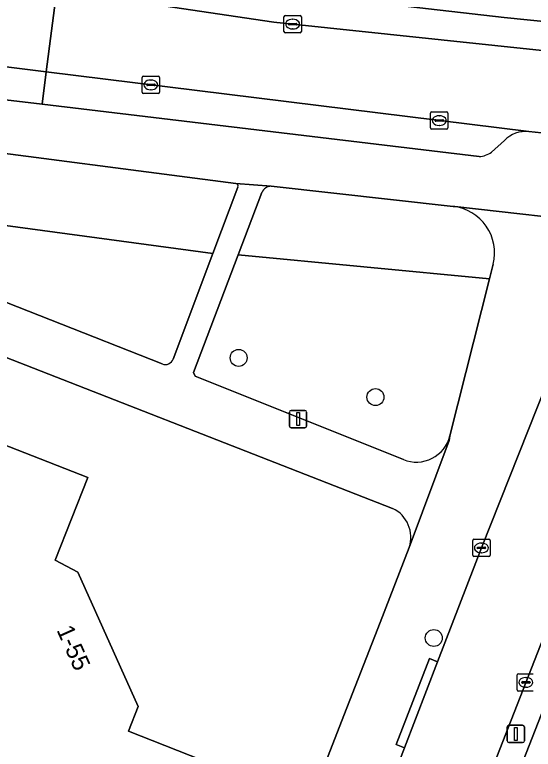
# Model space of a CAD drawing. Extents: x 160023 to 161302, y 384750 to 385707.
# Drawn here: x 161004.39 to 161034.29, y 385204.49 to 385246.85 of the extents above; entities that cross this region are included whole.
import ezdxf

# ---------------------------------------------------------------- set-up
doc = ezdxf.new("R2010")
doc.units = 0
for name, color, linetype in [('IMGEO_Boom', 7, 'Continuous'), ('IMGEO_Erf', 7, 'Continuous'), ('IMGEO_Groenvoorziening', 7, 'Continuous'), ('IMGEO_Kolk', 7, 'Continuous'), ('IMGEO_Lichtmast', 7, 'Continuous'), ('IMGEO_Pand', 7, 'Continuous'), ('IMGEO_Pand_nummerreeks', 7, 'Continuous'), ('IMGEO_Parkeervlak_open', 7, 'Continuous'), ('IMGEO_Rijbaan_lokaal_open', 7, 'Continuous'), ('IMGEO_Voetpad_open', 7, 'Continuous')]:
    doc.layers.add(name, color=color, linetype=linetype)

msp = doc.modelspace()

# ---------------------------------------------------------------- linework, layer by layer
at = {"layer": 'IMGEO_Boom'}
for centre in [(161017.301, 385227.061), (161025.189, 385224.804), (161028.554, 385210.911)]:
    msp.add_circle(centre, 0.489, dxfattribs=at)
at = {"layer": 'IMGEO_Erf'}
for points in [[(161026.18, 385218.38), (161000, 385228.597), (160954.561, 385246.331)], [(161000, 385223.526), (161008.61, 385220.171), (161006.729, 385215.4), (161008.033, 385214.702), (161011.504, 385206.956), (161010.958, 385205.536), (161015.872, 385203.605), (161012.442, 385194.832), (161012.192, 385194.914), (161010.981, 385191.749), (161011.218, 385191.675), (161004.568, 385174.692), (161004.331, 385174.761)], [(161023.234, 385206.095), (161025.453, 385211.795), (161027.141, 385216.132)], [(160910.772, 385132.398), (160965.928, 385110.817), (160971.049, 385108.813), (160983.488, 385103.946), (160987.796, 385115.023), (161000, 385146.397), (161000.607, 385147.956), (161002.935, 385153.943), (161003.072, 385154.295), (161023.234, 385206.095)]]:
    msp.add_lwpolyline(points, dxfattribs=at)
msp.add_arc((161025.384, 385216.71), 1.85, 341.7814, 64.5111, dxfattribs=at)
at = {"layer": 'IMGEO_Groenvoorziening'}
for points in [[(161017.135, 385237.119), (161000, 385239.346), (160996.242, 385239.746), (160996.011, 385239.51), (160994.704, 385235.924), (161000, 385235.21), (161015.813, 385233.077), (161017.259, 385236.915)], [(161029.673, 385235.792), (161019.177, 385236.961)], [(161018.646, 385236.596), (161017.279, 385233.008), (161031.763, 385231.618), (161031.977, 385232.469)], [(161013.522, 385226.997), (161015.813, 385233.077), (161000, 385235.21), (160994.704, 385235.924), (160994.183, 385234.495), (160994.382, 385233.977), (161000, 385231.784), (161012.887, 385226.715)], [(161029.488, 385222.57), (161031.763, 385231.618), (161017.279, 385233.008), (161014.692, 385226.219), (161014.786, 385226.003), (161026.799, 385221.195)], [(161035.792, 385209.124), (161025.065, 385181.727), (161024.503, 385180.297), (161022.697, 385175.662), (161032.204, 385172.061), (161037.176, 385184.764), (161039.719, 385183.742), (161039.373, 385182.881), (161044.629, 385180.762), (161050.818, 385178.251), (161047.612, 385207.722)]]:
    msp.add_lwpolyline(points, dxfattribs=at)
for centre, radius, start, end in [((161017.116, 385236.968), 0.153, 339.8871, 82.699), ((161019.194, 385236.367), 0.594, 91.6465, 157.3614), ((161029.374, 385233.125), 2.684, 345.86, 83.611), ((161013.071, 385227.156), 0.478, 247.3042, 340.5873), ((161027.544, 385223.055), 2.004, 248.1743, 345.9909)]:
    msp.add_arc(centre, radius, start, end, dxfattribs=at)
at = {"layer": 'IMGEO_Kolk'}
for p, q in [((161019.916, 385245.881), (161019.916, 385246.733)), ((161019.991, 385246.807), (161020.843, 385246.807)), ((161020.404, 385246.587), (161020.429, 385246.587)), ((161020.917, 385246.733), (161020.917, 385245.881)), ((161020.175, 385246.301), (161020.175, 385246.313)), ((161020.613, 385246.264), (161020.215, 385246.264)), ((161020.218, 385246.35), (161020.616, 385246.35)), ((161020.659, 385246.313), (161020.659, 385246.301)), ((161020.843, 385245.807), (161019.991, 385245.807)), ((161020.427, 385246.027), (161020.402, 385246.027)), ((161011.74, 385242.378), (161011.74, 385243.23)), ((161011.815, 385243.304), (161012.667, 385243.304)), ((161012.741, 385243.23), (161012.741, 385242.378)), ((161011.999, 385242.798), (161011.999, 385242.81)), ((161012.437, 385242.761), (161012.039, 385242.761)), ((161012.042, 385242.847), (161012.44, 385242.847)), ((161012.228, 385243.084), (161012.253, 385243.084)), ((161012.483, 385242.81), (161012.483, 385242.798)), ((161012.667, 385242.304), (161011.815, 385242.304)), ((161012.251, 385242.524), (161012.226, 385242.524)), ((161028.37, 385240.32), (161028.37, 385241.172)), ((161028.445, 385241.246), (161029.297, 385241.246)), ((161028.858, 385241.026), (161028.883, 385241.026)), ((161029.371, 385241.172), (161029.371, 385240.32)), ((161028.629, 385240.74), (161028.629, 385240.752)), ((161029.067, 385240.703), (161028.669, 385240.703)), ((161028.672, 385240.789), (161029.07, 385240.789)), ((161029.113, 385240.752), (161029.113, 385240.74)), ((161029.297, 385240.246), (161028.445, 385240.246)), ((161028.881, 385240.466), (161028.856, 385240.466)), ((161030.798, 385215.679), (161030.798, 385216.531)), ((161030.873, 385216.605), (161031.725, 385216.605)), ((161031.799, 385216.531), (161031.799, 385215.679)), ((161031.057, 385216.099), (161031.057, 385216.111)), ((161031.495, 385216.062), (161031.097, 385216.062)), ((161031.1, 385216.148), (161031.498, 385216.148)), ((161031.286, 385216.385), (161031.311, 385216.385)), ((161031.541, 385216.111), (161031.541, 385216.099)), ((161031.725, 385215.605), (161030.873, 385215.605)), ((161031.309, 385215.825), (161031.284, 385215.825)), ((161033.441, 385208.852), (161034.293, 385208.852)), ((161033.366, 385207.926), (161033.366, 385208.778)), ((161033.668, 385208.395), (161034.066, 385208.395)), ((161033.854, 385208.632), (161033.879, 385208.632)), ((161033.625, 385208.346), (161033.625, 385208.358)), ((161034.063, 385208.309), (161033.665, 385208.309)), ((161033.877, 385208.072), (161033.852, 385208.072)), ((161034.109, 385208.358), (161034.109, 385208.346)), ((161034.293, 385207.852), (161033.441, 385207.852))]:
    msp.add_line(p, q, dxfattribs=at)
for points in [[(161019.916, 385245.881), (161019.916, 385246.733)], [(161019.991, 385246.807), (161020.843, 385246.807)], [(161020.917, 385246.733), (161020.917, 385245.881)], [(161020.843, 385245.807), (161019.991, 385245.807)], [(161011.74, 385242.378), (161011.74, 385243.23)], [(161011.815, 385243.304), (161012.667, 385243.304)], [(161012.741, 385243.23), (161012.741, 385242.378)], [(161012.667, 385242.304), (161011.815, 385242.304)], [(161028.37, 385240.32), (161028.37, 385241.172)], [(161028.445, 385241.246), (161029.297, 385241.246)], [(161029.371, 385241.172), (161029.371, 385240.32)], [(161029.297, 385240.246), (161028.445, 385240.246)], [(161030.798, 385215.679), (161030.798, 385216.531)], [(161030.873, 385216.605), (161031.725, 385216.605)], [(161031.799, 385216.531), (161031.799, 385215.679)], [(161031.725, 385215.605), (161030.873, 385215.605)], [(161033.441, 385208.852), (161034.293, 385208.852)], [(161033.366, 385207.926), (161033.366, 385208.778)], [(161034.293, 385207.852), (161033.441, 385207.852)]]:
    msp.add_lwpolyline(points, dxfattribs=at)
for centre, radius, start, end in [((161019.993, 385246.731), 0.0765, 91.552, 178.448), ((161019.993, 385246.731), 0.0765, 91.552, 178.448), ((161020.841, 385246.731), 0.0765, 1.552, 88.448), ((161020.841, 385246.731), 0.0765, 1.552, 88.448), ((161020.215, 385246.31), 0.0403, 85.8775, 175.7526), ((161020.212, 385246.3), 0.0366, 178.938, 274.7102), ((161020.616, 385246.307), 0.043, 264.8664, 352.4533), ((161020.62, 385246.312), 0.0386, 1.7309, 96.639), ((161019.993, 385245.883), 0.0765, 181.552, 268.448), ((161019.993, 385245.883), 0.0765, 181.552, 268.448), ((161020.841, 385245.883), 0.0765, 271.552, 358.448), ((161020.841, 385245.883), 0.0765, 271.552, 358.448), ((161011.817, 385243.228), 0.0765, 91.552, 178.448), ((161011.817, 385243.228), 0.0765, 91.552, 178.448), ((161012.665, 385243.228), 0.0765, 1.552, 88.448), ((161012.665, 385243.228), 0.0765, 1.552, 88.448), ((161012.039, 385242.807), 0.0403, 85.8775, 175.7526), ((161012.036, 385242.797), 0.0366, 178.938, 274.7102), ((161012.44, 385242.804), 0.043, 264.8664, 352.4533), ((161012.444, 385242.809), 0.0386, 1.7309, 96.639), ((161011.817, 385242.38), 0.0765, 181.552, 268.448), ((161011.817, 385242.38), 0.0765, 181.552, 268.448), ((161012.665, 385242.38), 0.0765, 271.552, 358.448), ((161012.665, 385242.38), 0.0765, 271.552, 358.448), ((161028.447, 385241.17), 0.0765, 91.552, 178.448), ((161028.447, 385241.17), 0.0765, 91.552, 178.448), ((161029.295, 385241.17), 0.0765, 1.552, 88.448), ((161029.295, 385241.17), 0.0765, 1.552, 88.448), ((161028.669, 385240.749), 0.0403, 85.8775, 175.7526), ((161028.666, 385240.739), 0.0366, 178.938, 274.7102), ((161029.07, 385240.746), 0.043, 264.8664, 352.4533), ((161029.074, 385240.751), 0.0386, 1.7309, 96.639), ((161028.447, 385240.322), 0.0765, 181.552, 268.448), ((161028.447, 385240.322), 0.0765, 181.552, 268.448), ((161029.295, 385240.322), 0.0765, 271.552, 358.448), ((161029.295, 385240.322), 0.0765, 271.552, 358.448), ((161030.875, 385216.529), 0.0765, 91.552, 178.448), ((161030.875, 385216.529), 0.0765, 91.552, 178.448), ((161031.723, 385216.529), 0.0765, 1.552, 88.448), ((161031.723, 385216.529), 0.0765, 1.552, 88.448), ((161031.097, 385216.108), 0.0403, 85.8775, 175.7526), ((161031.094, 385216.098), 0.0366, 178.938, 274.7102), ((161031.498, 385216.105), 0.043, 264.8664, 352.4533), ((161031.502, 385216.11), 0.0386, 1.7309, 96.639), ((161030.875, 385215.681), 0.0765, 181.552, 268.448), ((161030.875, 385215.681), 0.0765, 181.552, 268.448), ((161031.723, 385215.681), 0.0765, 271.552, 358.448), ((161031.723, 385215.681), 0.0765, 271.552, 358.448), ((161033.443, 385208.776), 0.0765, 91.552, 178.448), ((161033.443, 385208.776), 0.0765, 91.552, 178.448), ((161033.665, 385208.355), 0.0403, 85.8775, 175.7526), ((161034.07, 385208.357), 0.0386, 1.7309, 96.639), ((161033.662, 385208.345), 0.0366, 178.938, 274.7102), ((161034.066, 385208.352), 0.043, 264.8664, 352.4533), ((161033.443, 385207.928), 0.0765, 181.552, 268.448), ((161033.443, 385207.928), 0.0765, 181.552, 268.448)]:
    msp.add_arc(centre, radius, start, end, dxfattribs=at)
for centre, major_axis, ratio, start_param, end_param in [((161020.403, 385246.307), (-0.387, 0.002), 0.722429, 4.712389, 7.853982), ((161020.428, 385246.307), (-0.39, 0.002), 0.717154, 1.570796, 4.712389), ((161012.227, 385242.804), (-0.387, 0.002), 0.722429, 4.712389, 7.853982), ((161012.252, 385242.804), (-0.39, 0.002), 0.717154, 1.570796, 4.712389), ((161028.857, 385240.746), (-0.387, 0.002), 0.722429, 4.712389, 7.853982), ((161028.882, 385240.746), (-0.39, 0.002), 0.717154, 1.570796, 4.712389), ((161031.285, 385216.105), (-0.387, 0.002), 0.722429, 4.712389, 7.853982), ((161031.31, 385216.105), (-0.39, 0.002), 0.717154, 1.570796, 4.712389), ((161033.853, 385208.352), (-0.387, 0.002), 0.722429, 4.712389, 7.853982), ((161033.878, 385208.352), (-0.39, 0.002), 0.717154, 1.570796, 4.712389)]:
    msp.add_ellipse(centre, major_axis=major_axis, ratio=ratio, start_param=start_param, end_param=end_param, dxfattribs=at)
at = {"layer": 'IMGEO_Lichtmast'}
for p, q in [((161020.231, 385223.13), (161020.231, 385223.93)), ((161020.231, 385223.93), (161020.231, 385223.13)), ((161020.331, 385224.03), (161021.121, 385224.03)), ((161021.121, 385224.03), (161020.331, 385224.03)), ((161021.221, 385223.93), (161021.221, 385223.13)), ((161021.221, 385223.13), (161021.221, 385223.93)), ((161021.121, 385223.03), (161020.331, 385223.03)), ((161020.331, 385223.03), (161021.121, 385223.03)), ((161032.886, 385205.884), (161033.676, 385205.884)), ((161033.676, 385205.884), (161032.886, 385205.884)), ((161032.786, 385204.984), (161032.786, 385205.784)), ((161032.786, 385205.784), (161032.786, 385204.984)), ((161033.776, 385205.784), (161033.776, 385204.984)), ((161033.776, 385204.984), (161033.776, 385205.784)), ((161033.676, 385204.884), (161032.886, 385204.884)), ((161032.886, 385204.884), (161033.676, 385204.884))]:
    msp.add_line(p, q, dxfattribs=at)
for points in [[(161020.651, 385223.905), (161020.801, 385223.905), (161020.801, 385223.155), (161020.651, 385223.155), (161020.651, 385223.905)], [(161033.206, 385205.759), (161033.356, 385205.759), (161033.356, 385205.009), (161033.206, 385205.009), (161033.206, 385205.759)]]:
    msp.add_lwpolyline(points, dxfattribs=at)
for centre, start, end in [((161020.331, 385223.93), 90, 180), ((161020.331, 385223.93), 90, 180), ((161021.121, 385223.93), 0, 90), ((161021.121, 385223.93), 360, 90), ((161020.331, 385223.13), 180, 270), ((161020.331, 385223.13), 180, 270), ((161021.121, 385223.13), 270, 0), ((161021.121, 385223.13), 270, 0), ((161032.886, 385205.784), 90, 180), ((161032.886, 385205.784), 90, 180), ((161033.676, 385205.784), 0, 90), ((161033.676, 385205.784), 360, 90), ((161032.886, 385204.984), 180, 270), ((161032.886, 385204.984), 180, 270), ((161033.676, 385204.984), 270, 0), ((161033.676, 385204.984), 270, 0)]:
    msp.add_arc(centre, 0.1, start, end, dxfattribs=at)
at = {"layer": 'IMGEO_Pand'}
msp.add_lwpolyline([(161004.331, 385174.761), (161004.568, 385174.692), (161011.218, 385191.675), (161010.981, 385191.749), (161012.192, 385194.914), (161012.442, 385194.832), (161015.872, 385203.605), (161010.958, 385205.536), (161011.504, 385206.956), (161008.033, 385214.702), (161006.729, 385215.4), (161008.61, 385220.171), (161000, 385223.526)], dxfattribs=at)
at = {"layer": 'IMGEO_Parkeervlak_open'}
for points in [[(161049.684, 385244.952), (161032.619, 385246.698), (161010.294, 385249.267), (161009.581, 385249.339)], [(161007.115, 385248.252), (161019.333, 385246.424), (161057.931, 385242.352), (161093.216, 385240.068), (161096.686, 385239.836), (161099.593, 385239.641)], [(161034.034, 385240.114), (161006.209, 385243.55), (161005.973, 385241.685), (161031.166, 385238.668)], [(161031.883, 385238.931), (161032.628, 385239.601)]]:
    msp.add_lwpolyline(points, dxfattribs=at)
for centre, radius, start, end in [((161033.879, 385238.356), 1.764, 84.9496, 135.1409), ((161031.086, 385239.995), 1.33, 273.456, 306.8307)]:
    msp.add_arc(centre, radius, start, end, dxfattribs=at)
at = {"layer": 'IMGEO_Rijbaan_lokaal_open'}
msp.add_lwpolyline([(161002.791, 385243.972), (161006.209, 385243.55), (161006.811, 385248.297), (161003.426, 385248.731), (161003.38, 385248.388)], close=True, dxfattribs=at)
for points in [[(161057.931, 385242.352), (161019.333, 385246.424), (161007.115, 385248.252), (161006.811, 385248.297), (161006.209, 385243.55), (161034.034, 385240.114), (161035.136, 385239.994), (161056.412, 385237.918), (161057.486, 385237.797)], [(161038.28, 385233.682), (161031.3, 385216.104), (161028.77, 385209.545), (161026.856, 385204.583), (161006.613, 385152.101), (161004.366, 385146.462), (161002.145, 385140.658), (161000, 385135.154), (160990.177, 385109.949), (160988.24, 385105.037), (160987.494, 385103.214), (160987.239, 385102.551), (160987.122, 385102.248), (160991.758, 385100.463), (161000, 385121.849), (161010.633, 385149.207), (161012.274, 385153.429), (161012.34, 385153.761), (161018.491, 385169.043), (161018.527, 385169.117), (161018.646, 385169.399), (161043.23, 385232.277)]]:
    msp.add_lwpolyline(points, dxfattribs=at)
at = {"layer": 'IMGEO_Voetpad_open'}
for points in [[(161009.581, 385249.339), (161010.294, 385249.267), (161032.619, 385246.698), (161049.684, 385244.952), (161092.63, 385241.461), (161096.659, 385241.198)], [(160954.561, 385246.331), (160978.071, 385242.37), (160994.587, 385239.967), (160996.242, 385239.746), (161000, 385239.346), (161017.135, 385237.119), (161019.177, 385236.961), (161029.673, 385235.792), (161029.762, 385235.793), (161038.627, 385234.794)], [(160978.071, 385242.37), (160954.561, 385246.331), (161000, 385228.597), (161026.18, 385218.38)], [(161031.166, 385238.668), (161005.973, 385241.685), (161002.54, 385242.096)], [(161012.887, 385226.715), (161000, 385231.784), (160994.382, 385233.977), (160994.183, 385234.495), (160994.704, 385235.924), (160996.011, 385239.51), (160996.242, 385239.746), (160994.587, 385239.967), (160994.624, 385239.726), (160992.862, 385235.018)], [(161035.136, 385239.994), (161034.034, 385240.114)], [(161032.628, 385239.601), (161031.883, 385238.931)], [(161017.259, 385236.915), (161015.813, 385233.077), (161013.522, 385226.997)], [(161019.177, 385236.961), (161017.135, 385237.119)], [(161026.799, 385221.195), (161014.786, 385226.003), (161014.692, 385226.219), (161017.279, 385233.008), (161018.646, 385236.596)], [(161038.627, 385234.794), (161029.762, 385235.793), (161029.673, 385235.792)], [(161000, 385135.154), (161002.145, 385140.658), (161004.366, 385146.462), (161003.978, 385146.645), (161006.172, 385152.27), (161006.613, 385152.101), (161026.856, 385204.583), (161026.39, 385204.762), (161028.304, 385209.724), (161028.77, 385209.545), (161031.3, 385216.104), (161038.28, 385233.682)], [(161031.977, 385232.469), (161031.763, 385231.618), (161029.488, 385222.57), (161029.443, 385222.299), (161027.141, 385216.132), (161025.453, 385211.795), (161023.234, 385206.095), (161003.072, 385154.295), (161002.935, 385153.943), (161000.607, 385147.956), (161000, 385146.397), (160987.796, 385115.023), (160983.488, 385103.946), (160987.239, 385102.551), (160987.494, 385103.214), (160988.24, 385105.037), (160987.824, 385105.215), (160989.763, 385110.123), (160990.177, 385109.949), (161000, 385135.154)], [(161043.23, 385232.277), (161018.646, 385169.399), (161018.527, 385169.117)], [(161027.141, 385216.132), (161029.443, 385222.299), (161029.488, 385222.57)], [(161019.877, 385168.353), (161019.981, 385168.631), (161020.598, 385170.273), (161022.21, 385174.41), (161022.697, 385175.662), (161024.503, 385180.297), (161025.065, 385181.727), (161035.792, 385209.124), (161038.055, 385214.893)]]:
    msp.add_lwpolyline(points, dxfattribs=at)
for points in [[(161002.791, 385243.972), (161002.54, 385242.096), (161005.973, 385241.685), (161006.209, 385243.55)], [(161028.77, 385209.545), (161028.304, 385209.724), (161026.39, 385204.762), (161026.856, 385204.583)]]:
    msp.add_lwpolyline(points, close=True, dxfattribs=at)
for centre, radius, start, end in [((161033.879, 385238.356), 1.764, 84.9496, 135.1409), ((161031.086, 385239.995), 1.33, 273.456, 306.8307), ((161017.116, 385236.968), 0.153, 339.8871, 82.699), ((161019.194, 385236.367), 0.594, 91.6465, 157.3614), ((161029.374, 385233.125), 2.684, 345.86, 83.611), ((161013.071, 385227.156), 0.478, 247.3042, 340.5873), ((161027.544, 385223.055), 2.004, 248.1743, 345.9909), ((161025.384, 385216.71), 1.85, 341.7814, 64.5111)]:
    msp.add_arc(centre, radius, start, end, dxfattribs=at)

# ---------------------------------------------------------------- texts
at = {"layer": 'IMGEO_Pand_nummerreeks'}
msp.add_text('1-55', height=1, rotation=294.1373, dxfattribs=at).set_placement((161006.785, 385211.374))

doc.saveas('drawing.dxf')
